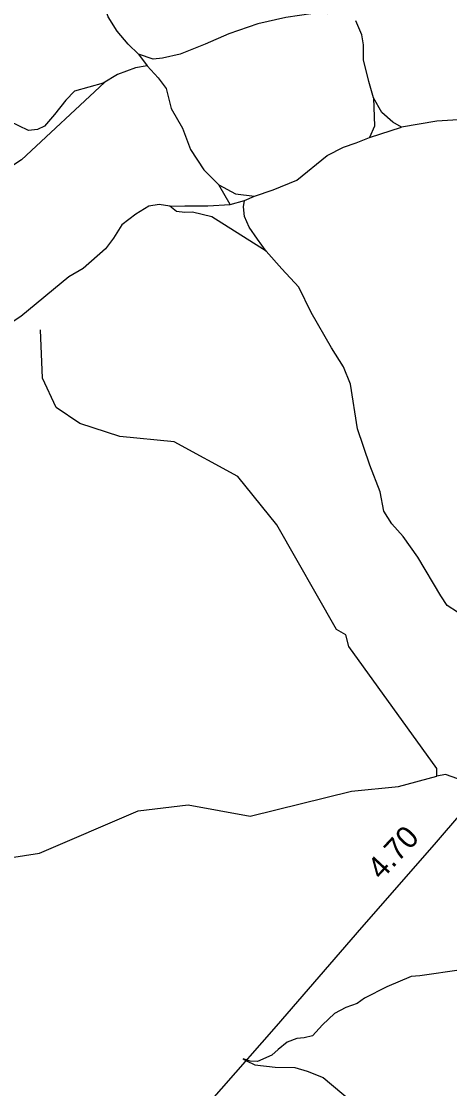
# Model space of a CAD drawing. Extents: x 2104537 to 2336408, y 34176 to 229611.
# Drawn here: x 2298025 to 2300447, y 105215 to 111242 of the extents above; entities that cross this region are included whole.
import ezdxf

# ---------------------------------------------------------------- set-up
doc = ezdxf.new("R2010")
doc.units = 0
for name, color, linetype in [('Exist Hydrographic Creek Single Shore', 7, 'Continuous'), ('Exist Hydrographic Misc Water Feature', 7, 'Continuous'), ('Exist Road Non-System Type 51', 7, 'Continuous'), ('Exist Road Primary NC Attributed', 7, 'Continuous'), ('Exist Road Primary NC Mileage Hundredths English Label', 7, 'Continuous')]:
    doc.layers.add(name, color=color, linetype=linetype)

msp = doc.modelspace()

# ---------------------------------------------------------------- linework, layer by layer
at = {"layer": 'Exist Hydrographic Creek Single Shore'}
for points in [[(2300373.9, 106979.9), (2300373.9, 107022.5), (2299875.9, 107711), (2299858.8, 107777), (2299807.8, 107807.5), (2299469.9, 108397.8), (2299249.8, 108671), (2298889.8, 108868.2), (2298581.8, 108897.1), (2298355.8, 108970.3), (2298221.7, 109061.4), (2298144.8, 109226.9), (2298133.7, 109499.4)], [(2301248.9, 106982.7), (2301207.9, 106904.7), (2301049.8, 106855.3), (2300808.8, 106853.4), (2300423.8, 106988.7), (2300373.9, 106979.9)], [(2294825.8, 105289.2), (2294833.8, 105321.9), (2295031.7, 105472.2), (2295445.7, 105710.2), (2295867.7, 106039.9), (2296083.8, 106117.8), (2296782.8, 106140.4), (2297131.8, 106327.2), (2297254.9, 106426.5), (2297553.8, 106545.4), (2297895.9, 106509.3), (2298128.8, 106544.2), (2298684.9, 106782.8), (2298967.9, 106816.7), (2299317.9, 106754.2), (2299891.8, 106894), (2300157.8, 106921.7), (2300373.9, 106979.9)]]:
    msp.add_lwpolyline(points, dxfattribs=at)
at = {"layer": 'Exist Hydrographic Misc Water Feature'}
msp.add_lwpolyline([(2298495.9, 110896.3), (2298025.9, 110459.3), (2297023.8, 109806.1), (2296807.9, 109705.4), (2296657.8, 109711.5), (2296557.7, 109759.4), (2296303.8, 110108.6), (2296202.8, 110307.4), (2296150.7, 110524.9), (2295981.7, 110738.1), (2295839.8, 110813), (2295580.8, 110877), (2295278.8, 111099.3), (2295227.7, 111182.3), (2295133.8, 111420.3), (2295075.8, 111464)], dxfattribs=at)
at = {"layer": 'Exist Road Non-System Type 51'}
for p, q in [((2298687.8, 111055.9), (2298736.7, 110990.3)), ((2299993.3, 110586.3), (2300174.5, 110644.5)), ((2299205.4, 110207.6), (2299142.3, 110319)), ((2299286.9, 110230.6), (2299342.8, 110255.1)), ((2299205.4, 110207.6), (2299286.9, 110230.6))]:
    msp.add_line(p, q, dxfattribs=at)
for points in [[(2298687.8, 111055.9), (2298629.2, 111113.1), (2298566.3, 111186.5), (2298515.4, 111267.8), (2298473.9, 111395.6), (2298453.4, 111641.3), (2298450, 111739.4), (2298429.4, 111795), (2298394.7, 111850.7), (2298344.4, 111877.9), (2298230.3, 111894.9), (2298172, 111918.3), (2298141.6, 111974), (2298122.9, 112025.9)], [(2299753.2, 111283.7), (2299675.2, 111286.8), (2299519.6, 111262.9), (2299362.1, 111227.3), (2299198.7, 111171.7), (2299065.1, 111113.9), (2298923.9, 111056.6), (2298824.1, 111033.6), (2298770.2, 111029.1), (2298687.8, 111055.9)], [(2300016.7, 110810.5), (2299989.9, 110902.2), (2299960.4, 111023.8), (2299959.5, 111110.1), (2299950.7, 111165.7), (2299915.8, 111245.5)], [(2298736.7, 110990.3), (2298670.5, 110979.5), (2298568.8, 110942.7), (2298487.5, 110893.8), (2298325.9, 110848), (2298276.7, 110797.2), (2298213.5, 110716.7), (2298156.1, 110649.9), (2298116.4, 110631.6), (2298066.4, 110625.1), (2297955.9, 110678), (2297927.3, 110695.3)], [(2298736.7, 110990.3), (2298799.3, 110923.2), (2298843.8, 110863.6), (2298873.1, 110749.9), (2298936.5, 110638.5), (2298981.8, 110519.2), (2299057, 110403.9), (2299142.3, 110319)], [(2300016.7, 110810.5), (2300022.5, 110650.4), (2299993.3, 110586.3)], [(2300174.5, 110644.5), (2300126.2, 110673.6), (2300063.6, 110727), (2300016.7, 110810.5)], [(2302396.7, 110488.9), (2302316.2, 110515.7), (2302232.3, 110537), (2302199.9, 110542.5), (2302143.9, 110562), (2302099.6, 110595.6), (2302045.1, 110628.8), (2301958.8, 110658), (2301866.5, 110669), (2301778.4, 110674), (2301730.4, 110671.3), (2301678.7, 110660.8), (2301607, 110630), (2301519.5, 110585.1), (2301441.8, 110554.2), (2301379.8, 110535.7), (2301304.2, 110526.6), (2301228.2, 110532), (2301127.9, 110554.9), (2300898.9, 110618.1), (2300632.4, 110677.3), (2300524, 110687.9), (2300374.3, 110678.4), (2300174.5, 110644.5)], [(2299342.8, 110255.1), (2299448.4, 110290.1), (2299581.7, 110345.6), (2299754.2, 110483.7), (2299846, 110530.8), (2299917.6, 110555.3), (2299993.3, 110586.3)], [(2299142.3, 110319), (2299236.7, 110268), (2299342.8, 110255.1)], [(2298865.4, 110197.7), (2298805.2, 110207.1), (2298745.4, 110198.4), (2298672, 110153.5), (2298592.5, 110092.8), (2298545.4, 110018.2), (2298501.9, 109957.7), (2298375.2, 109846.3), (2298293.9, 109799.4), (2298022.2, 109574.3), (2297887.4, 109486.7), (2297771.3, 109432.1)], [(2298865.4, 110197.7), (2298949.4, 110200.7), (2299079.6, 110200.1), (2299205.4, 110207.6)], [(2299410.2, 109943.8), (2299102.1, 110138.4), (2298993.7, 110165.1), (2298949.7, 110162.6), (2298901.6, 110168.1), (2298865.4, 110197.7)], [(2299410.2, 109943.8), (2299359.7, 110011.1), (2299312.8, 110080.5), (2299286.1, 110140.4), (2299281.6, 110194.6), (2299286.9, 110230.6)], [(2300491.4, 107905.5), (2300432.8, 107942.7), (2300396.1, 107998.5), (2300265.8, 108215.2), (2300184.4, 108332.2), (2300119.6, 108403.7), (2300074.7, 108475), (2300053.5, 108584.7), (2299995.8, 108736), (2299925.6, 108941.4), (2299886.8, 109193), (2299845.7, 109290.6), (2299778.6, 109397.8), (2299664, 109598.5), (2299594.6, 109741.8), (2299497.5, 109844.7), (2299410.2, 109943.8)], [(2300513.9, 105885.5), (2300278, 105851), (2300228.1, 105848.4), (2300090.9, 105789), (2299965.3, 105725.5), (2299923.8, 105695.2), (2299860, 105672.4), (2299796.4, 105639.6), (2299727.3, 105575), (2299671.9, 105512.4), (2299624.2, 105501.8), (2299582.1, 105497.4), (2299528.2, 105476.8), (2299476.6, 105436.1), (2299440.9, 105403.7), (2299359.8, 105367.2), (2299318.2, 105370.6), (2299279.8, 105382.5)], [(2299279.8, 105382.5), (2299298.6, 105371), (2299346.1, 105349.7), (2299459.6, 105336.1), (2299571.7, 105333.3), (2299641.9, 105314.2), (2299732.3, 105277), (2299896, 105140.7), (2299978.2, 105113.5), (2300052.6, 105096.4), (2300109.2, 105053.3), (2300200.7, 104916.4), (2300231.1, 104862.3), (2300242.3, 104760.8), (2300259.3, 104672.9), (2300292.4, 104587.3), (2300329.1, 104517.4), (2300359.3, 104482), (2300402, 104450.4)]]:
    msp.add_lwpolyline(points, dxfattribs=at)
at = {"layer": 'Exist Road Primary NC Attributed'}
msp.add_lwpolyline([(2298846.7, 104859.9), (2299467.3, 105568.2), (2299950.9, 106124.9), (2300361.7, 106594.2), (2300670.6, 106952.7), (2301136.7, 107492), (2301521.3, 107929.2), (2301937.9, 108415.9), (2302444.9, 108987.2), (2302943.1, 109552.7), (2303117.9, 109756.7), (2303172.7, 109831), (2303512.2, 110193.3), (2303795.1, 110446.1), (2304089.3, 110676.4), (2304440.2, 110906.6), (2304617.5, 111008.5), (2304787.2, 111117.9), (2305024.9, 111238.7)], dxfattribs=at)

# ---------------------------------------------------------------- texts
at = {"layer": 'Exist Road Primary NC Mileage Hundredths English Label'}
msp.add_text('4.70', height=125, rotation=47.08593, dxfattribs=at).set_placement((2300060.5, 106388))

doc.saveas('drawing.dxf')
